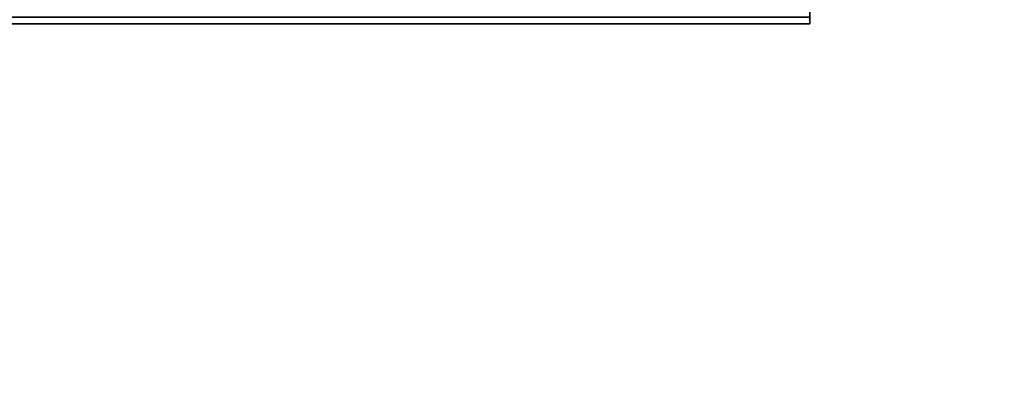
# Model space of a CAD drawing. Header units: millimetres. Extents: x -503 to 6703, y -110 to 249.
# Tile 265 of 656: x 308.78 to 312.79, y 13.03 to 14.53. Entities that reach past the tile are written whole.
import ezdxf

# ---------------------------------------------------------------- set-up
doc = ezdxf.new("R2010")
doc.units = ezdxf.units.MM
doc.layers.add('151', color=7, linetype='Continuous', true_color=0xffffff)

# ---------------------------------------------------------------- blocks, each defined once
blk = doc.blocks.new('UG_SURFACE_001')
at = {"layer": '151', "color": 252, "linetype": 'Continuous', "lineweight": 35}
for points in [[(502.5, -9.3, 2212.25), (502.5, 230.4, 2212.25), (-502.5, 230.4, 2212.25), (-502.5, -9.3, 2212.25)], [(-352.5, -9.3, 2062.2499), (-352.5, 230.4, 2062.2499), (352.5, 230.4, 2062.2499), (352.5, -9.3, 2062.2499)]]:
    blk.add_3dface(points, dxfattribs=at)
blk = doc.blocks.new('UG_SURFACE_086')
at = {"layer": '151', "color": 252, "linetype": 'Continuous', "lineweight": 35}
for points in [[(-314.5, -26.22, 2021.75), (314.5, -26.22, 2021.75), (314.5, 62.62, 2021.75), (-314.5, 62.62, 2021.75)], [(-313, -26.22, 2020.2501), (-313, 62.62, 2020.2501), (313, 62.62, 2020.2501), (313, -26.22, 2020.2501)]]:
    blk.add_3dface(points, dxfattribs=at)
blk = doc.blocks.new('UG_SURFACE_104')
at = {"layer": '151', "color": 252, "linetype": 'Continuous', "lineweight": 35}
for points in [[(312, 14.5372, 2010.7129), (312, 14.5102, 2010.6864), (312, 15.5451, 2009.6006), (312, 15.5979, 2009.6521)], [(302.5, 14.5102, 2010.6864), (302.5, 15.5451, 2009.6006), (312, 15.5451, 2009.6006), (312, 14.5102, 2010.6864)], [(302.5, 14.5102, 2010.6864), (312, 14.5102, 2010.6864), (312, 14.5372, 2010.7129), (260.7, 14.5372, 2010.7129)]]:
    blk.add_3dface(points, dxfattribs=at)

msp = doc.modelspace()

# ---------------------------------------------------------------- linework, layer by layer
at = {"layer": '151', "color": 251, "linetype": 'Continuous', "lineweight": -3, "true_color": 0x636466}
for q in [(312, 15.5451, 2009.6006), (302.5, 14.5102, 2010.6863)]:
    msp.add_line((312, 14.5102, 2010.6863), q, dxfattribs=at)
at = {"layer": '151', "color": 251, "linetype": 'Continuous', "lineweight": -3, "true_color": 0x636466, "extrusion": (1, 0, 0)}
msp.add_arc((13.42, 2011.83, 312), 1.58, 313.6276, 0, dxfattribs=at)

# ---------------------------------------------------------------- block references
at = {"layer": '151', "color": 251, "linetype": 'Continuous', "lineweight": -3, "true_color": 0x636466}
for name in ['UG_SURFACE_001', 'UG_SURFACE_086', 'UG_SURFACE_104']:
    msp.add_blockref(name, (0, 0), dxfattribs=at)

doc.saveas('drawing.dxf')
